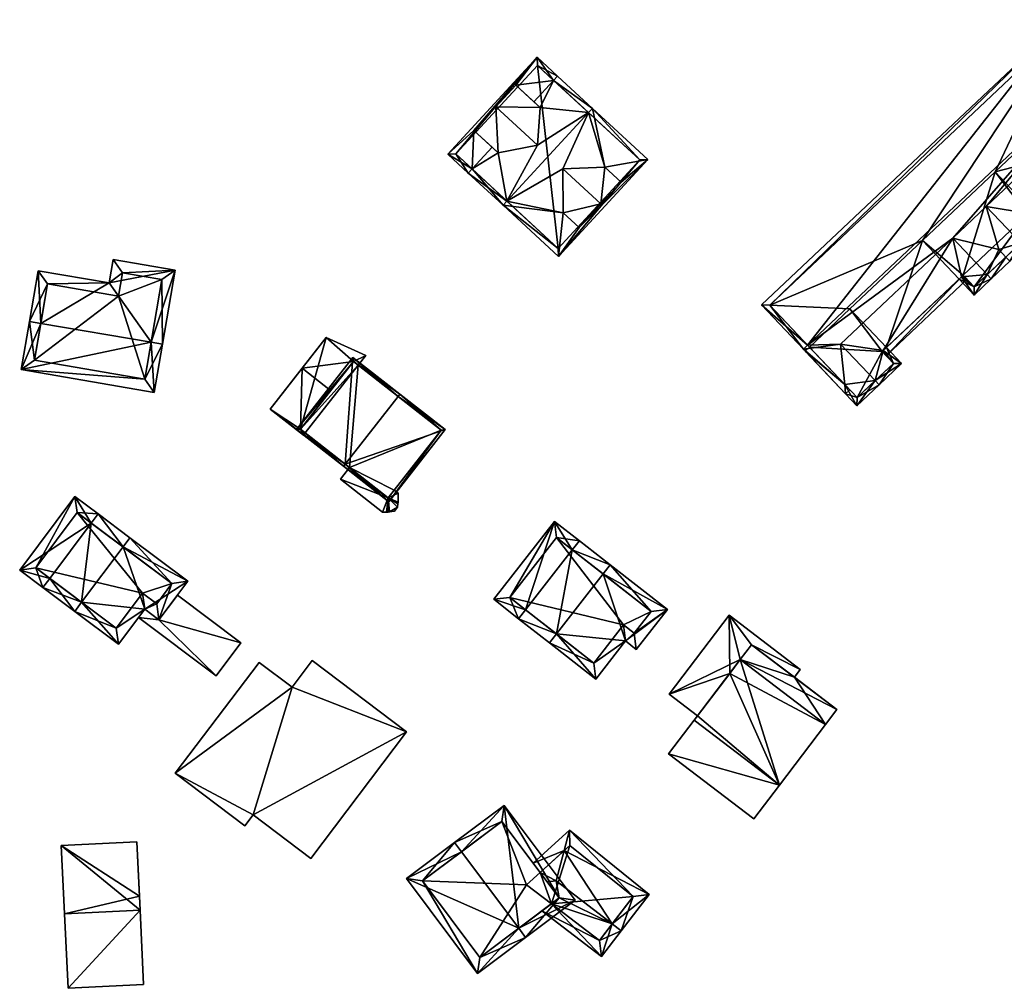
# Model space of a CAD drawing. Header units: inches. Extents: x 2685601 to 2690022, y 1235992 to 1239010.
# Tile 275 of 390: x 2689272 to 2689359, y 1237414 to 1237499. Entities that reach past the tile are written whole.
import ezdxf

# ---------------------------------------------------------------- set-up
doc = ezdxf.new("R2010")
doc.units = ezdxf.units.IN
doc.header["$MEASUREMENT"] = 0
doc.layers.add('Gebaeude Einzelhaus', color=10, linetype='Continuous')

msp = doc.modelspace()

# ---------------------------------------------------------------- meshes
at = {"layer": 'Gebaeude Einzelhaus'}
mesh = msp.add_polyface(dxfattribs=at)
corners = [(2689347.98, 1237469.622, 482.365), (2689349.581, 1237468.491, 482.141), (2689348.262, 1237469.888, 482.141), (2689347.273, 1237466.999, 483.705), (2689347.615, 1237466.636, 483.705), (2689344.248, 1237470.204, 483.705), (2689344.611, 1237466.651, 482.433), (2689341.154, 1237469.585, 482.141), (2689341.517, 1237469.928, 482.433), (2689344.695, 1237465.834, 482.141), (2689345.671, 1237464.799, 482.141), (2689345.691, 1237465.506, 482.433), (2689348.875, 1237468.511, 482.43), (2689347.899, 1237469.545, 482.43), (2689369.895, 1237488.353, 483.705), (2689370.239, 1237487.989, 483.705), (2689372.126, 1237489.77, 482.141), (2689371.15, 1237490.804, 482.141), (2689370.325, 1237490.949, 482.442), (2689367.609, 1237494.555, 482.141), (2689367.245, 1237494.212, 482.442), (2689366.871, 1237491.556, 483.705), (2689367.393, 1237487.946, 482.366), (2689367.137, 1237487.705, 482.141), (2689368.456, 1237486.308, 482.141), (2689371.419, 1237489.79, 482.443), (2689368.476, 1237487.014, 482.46), (2689367.501, 1237488.048, 482.46), (2689358.733, 1237477.816, 482.141), (2689357.444, 1237475.913, 483.705), (2689359.076, 1237477.453, 482.141), (2689357.101, 1237476.276, 483.705), (2689358.1, 1237478.487, 482.141), (2689354.076, 1237479.48, 483.705), (2689360.037, 1237479.047, 483.705), (2689360.38, 1237478.684, 483.705), (2689357.013, 1237482.251, 483.705), (2689354.837, 1237476.094, 482.365), (2689355.94, 1237474.493, 482.141), (2689354.621, 1237475.89, 482.141), (2689360.699, 1237481.626, 482.365), (2689362.291, 1237480.488, 482.141), (2689360.973, 1237481.884, 482.141), (2689355.96, 1237475.199, 482.518), (2689354.984, 1237476.233, 482.519), (2689361.585, 1237480.508, 482.438), (2689360.609, 1237481.541, 482.439), (2689341.36, 1237470.094, 484.559), (2689363.793, 1237498.598, 482.141), (2689337.339, 1237473.626, 482.141), (2689367.089, 1237494.378, 484.559), (2689367.453, 1237494.721, 484.559), (2689340.996, 1237469.751, 484.559), (2689345.058, 1237466.177, 482.141), (2689348.242, 1237469.182, 482.141), (2689347.899, 1237469.545, 482.365), (2689355.327, 1237475.869, 482.141), (2689354.984, 1237476.233, 482.365), (2689360.952, 1237481.178, 482.141), (2689360.609, 1237481.541, 482.365), (2689367.844, 1237487.684, 482.141), (2689367.501, 1237488.048, 482.366), (2689370.786, 1237490.461, 482.141), (2689363.773, 1237497.891, 482.368), (2689338.045, 1237473.606, 482.368), (2689341.517, 1237469.928, 470.698), (2689345.691, 1237465.506, 470.698), (2689348.875, 1237468.511, 470.698), (2689347.899, 1237469.545, 470.698), (2689348.262, 1237469.888, 470.698), (2689345.064, 1237473.276, 470.698), (2689367.501, 1237488.048, 470.698), (2689367.137, 1237487.705, 470.698), (2689368.476, 1237487.014, 470.698), (2689371.419, 1237489.79, 470.698), (2689370.786, 1237490.461, 470.698), (2689367.245, 1237494.212, 470.698), (2689363.939, 1237491.093, 470.698), (2689354.984, 1237476.233, 470.698), (2689354.621, 1237475.89, 470.698), (2689355.96, 1237475.199, 470.698), (2689361.585, 1237480.508, 470.698), (2689360.609, 1237481.541, 470.698), (2689360.973, 1237481.884, 470.698), (2689357.774, 1237485.273, 470.698), (2689351.423, 1237479.278, 470.698), (2689363.773, 1237497.891, 470.698), (2689338.045, 1237473.606, 470.698)]
mesh.append_faces([[corners[k] for k in face] for face in [(22, 58, 40), (40, 58, 59), (22, 60, 58), (22, 61, 60), (37, 54, 0), (0, 54, 55), (57, 56, 37), (37, 56, 54), (52, 6, 9), (9, 6, 53), (52, 47, 6), (48, 64, 49), (49, 64, 52), (52, 64, 47), (51, 63, 48), (48, 63, 64), (51, 50, 63), (18, 17, 62), (18, 51, 17), (18, 50, 51), (17, 18, 62), (22, 60, 61), (22, 58, 60), (21, 40, 22), (22, 40, 58), (58, 40, 59), (21, 36, 40), (36, 33, 32), (37, 56, 57), (37, 54, 56), (33, 0, 37), (37, 0, 54), (54, 0, 55), (33, 5, 0), (6, 9, 53), (5, 52, 6), (6, 52, 9), (33, 47, 5), (5, 47, 52), (21, 50, 36), (36, 50, 33), (33, 50, 47), (17, 51, 18), (18, 51, 21), (21, 51, 50), (47, 49, 52), (51, 48, 50), (50, 48, 47), (47, 48, 49), (35, 45, 41), (41, 45, 42), (42, 45, 40), (40, 45, 46), (35, 34, 45), (30, 34, 35), (30, 28, 34), (29, 28, 30), (29, 31, 28), (38, 43, 29), (29, 43, 31), (43, 37, 44), (38, 39, 43), (43, 39, 37), (34, 40, 36), (35, 41, 34), (34, 41, 40), (40, 41, 42), (31, 38, 29), (31, 37, 38), (38, 37, 39), (31, 33, 37), (28, 34, 32), (32, 34, 36), (28, 30, 34), (34, 30, 35), (31, 32, 33), (31, 28, 32), (31, 29, 28), (28, 29, 30), (24, 26, 15), (15, 26, 14), (26, 22, 27), (24, 23, 26), (26, 23, 22), (25, 15, 14), (25, 16, 15), (18, 17, 25), (25, 17, 16), (20, 19, 18), (18, 19, 17), (22, 14, 21), (22, 24, 14), (14, 24, 15), (22, 23, 24), (14, 18, 21), (18, 19, 20), (14, 17, 18), (18, 17, 19), (14, 16, 17), (14, 15, 16), (4, 12, 1), (1, 12, 2), (2, 12, 0), (0, 12, 13), (4, 3, 12), (6, 7, 8), (6, 9, 7), (6, 11, 9), (9, 11, 10), (10, 11, 4), (4, 11, 3), (3, 10, 4), (3, 6, 10), (10, 6, 9), (9, 6, 7), (7, 6, 8), (3, 5, 6), (3, 0, 5), (4, 1, 3), (3, 1, 0), (0, 1, 2)]], dxfattribs={"color": 13})
mesh.append_faces([[corners[k] for k in face] for face in [(77, 86, 76), (87, 70, 65), (86, 85, 87), (87, 85, 70), (70, 85, 69), (69, 85, 79), (83, 84, 72), (72, 84, 77), (77, 84, 86), (86, 84, 85), (22, 42, 23), (23, 42, 72), (72, 42, 83), (22, 40, 42), (2, 37, 0), (79, 39, 69), (69, 39, 2), (2, 39, 37), (64, 8, 47), (47, 8, 6), (64, 65, 8), (64, 87, 65), (64, 63, 87), (87, 63, 86), (63, 76, 86), (18, 20, 50), (50, 20, 63), (63, 20, 76), (84, 78, 85), (85, 78, 79), (83, 82, 84), (84, 82, 78), (78, 82, 80), (80, 82, 81), (59, 40, 46), (59, 42, 40), (59, 82, 42), (42, 82, 83), (45, 59, 46), (45, 81, 59), (59, 81, 82), (28, 45, 34), (28, 81, 45), (28, 80, 81), (31, 43, 28), (28, 43, 80), (57, 43, 44), (57, 80, 43), (57, 78, 80), (37, 57, 44), (37, 39, 57), (57, 39, 78), (78, 39, 79), (77, 71, 72), (71, 75, 73), (73, 75, 74), (77, 76, 71), (71, 76, 75), (18, 76, 20), (18, 75, 76), (18, 25, 75), (75, 25, 74), (25, 73, 74), (14, 26, 25), (25, 26, 73), (61, 26, 27), (61, 73, 26), (61, 71, 73), (22, 61, 27), (22, 23, 61), (61, 23, 71), (71, 23, 72), (68, 70, 69), (68, 65, 70), (68, 66, 65), (68, 67, 66), (55, 0, 13), (55, 2, 0), (55, 68, 2), (2, 68, 69), (12, 55, 13), (12, 67, 55), (55, 67, 68), (12, 66, 67), (3, 11, 12), (12, 11, 66), (6, 66, 11), (6, 65, 66), (6, 8, 65)]], dxfattribs={"color": 41})
mesh = msp.add_polyface(dxfattribs=at)
corners = [(2689312.141, 1237488.9, 481.129), (2689317.669, 1237495.306, 480.981), (2689309.843, 1237486.825, 480.981), (2689315.813, 1237492.878, 481.129), (2689319.123, 1237493.285, 482.261), (2689319.463, 1237493.653, 482.261), (2689311.974, 1237485.539, 482.261), (2689311.635, 1237485.171, 482.261), (2689313.726, 1237487.437, 482.261), (2689317.398, 1237491.415, 482.261), (2689314.691, 1237482.351, 487.096), (2689315.03, 1237482.719, 487.096), (2689317.709, 1237487.605, 485.532), (2689322.179, 1237490.465, 487.096), (2689314.266, 1237486.939, 483.115), (2689322.518, 1237490.833, 487.096), (2689317.937, 1237490.917, 483.115), (2689321.355, 1237480.398, 481.339), (2689319.548, 1237477.87, 480.981), (2689327.374, 1237486.351, 480.981), (2689319.944, 1237481.7, 483.115), (2689323.614, 1237485.677, 483.115), (2689325.025, 1237484.375, 481.338), (2689319.94, 1237485.547, 485.532), (2689323.27, 1237482.474, 485.532), (2689321.355, 1237480.398, 483.115), (2689314.056, 1237490.976, 485.532), (2689312.141, 1237488.9, 483.115), (2689325.025, 1237484.375, 483.115), (2689315.813, 1237492.878, 483.115), (2689310.549, 1237486.854, 481.243), (2689319.519, 1237478.576, 481.444), (2689326.668, 1237486.323, 481.444), (2689317.698, 1237494.6, 481.243), (2689326.668, 1237486.323, 469.326), (2689317.698, 1237494.6, 469.327), (2689310.549, 1237486.854, 469.326), (2689319.519, 1237478.576, 469.326)]
mesh.append_faces([[corners[k] for k in face] for face in [(33, 30, 1), (4, 33, 5), (5, 33, 1), (13, 4, 15), (32, 13, 15), (15, 4, 5), (19, 32, 15), (18, 31, 32), (18, 32, 19), (11, 31, 10), (6, 11, 10), (10, 31, 18), (30, 6, 7), (7, 6, 10), (1, 30, 2), (2, 30, 7), (16, 26, 12), (16, 29, 26), (23, 24, 21), (21, 24, 28), (26, 14, 12), (26, 27, 14), (25, 24, 20), (20, 24, 23), (23, 11, 20), (20, 11, 10), (21, 13, 23), (23, 13, 11), (21, 15, 13), (19, 21, 22), (17, 19, 22), (21, 19, 15), (20, 18, 17), (18, 20, 10), (17, 18, 19), (6, 14, 8), (16, 4, 9), (4, 15, 5), (12, 13, 16), (16, 13, 4), (4, 13, 15), (7, 11, 6), (6, 11, 14), (14, 11, 12), (12, 11, 13), (7, 10, 11), (4, 3, 9), (0, 6, 8), (0, 2, 6), (6, 2, 7), (5, 1, 4), (4, 1, 3), (3, 1, 0), (0, 1, 2)]], dxfattribs={"color": 13})
mesh.append_faces([[corners[k] for k in face] for face in [(35, 37, 36), (34, 37, 35), (32, 37, 34), (31, 37, 32), (11, 37, 31), (36, 37, 6), (6, 37, 11), (30, 36, 6), (35, 36, 30), (33, 35, 30), (34, 35, 4), (4, 35, 33), (13, 34, 4), (32, 34, 13), (9, 29, 16), (9, 3, 29), (22, 21, 28), (17, 28, 25), (25, 28, 24), (17, 22, 28), (17, 25, 20), (0, 8, 27), (27, 8, 14), (29, 27, 26), (3, 0, 29), (29, 0, 27)]], dxfattribs={"color": 41})
mesh = msp.add_polyface(dxfattribs=at)
corners = [(2689280.213, 1237475.556, 476.648), (2689285.969, 1237476.663, 475.668), (2689280.56, 1237477.588, 475.668), (2689283.876, 1237470.352, 478.796), (2689284.861, 1237470.184, 478.796), (2689274.208, 1237472.005, 478.796), (2689273.983, 1237476.621, 476.648), (2689273.223, 1237472.173, 478.796), (2689272.503, 1237467.96, 476.237), (2689284.141, 1237465.971, 476.237), (2689274.8, 1237475.468, 477.124), (2689273.656, 1237468.778, 476.836), (2689283.324, 1237467.125, 476.836), (2689284.815, 1237475.845, 476.144), (2689281.378, 1237476.434, 476.143), (2689281.03, 1237474.403, 477.124), (2689284.815, 1237475.845, 467.653), (2689281.378, 1237476.434, 467.653), (2689281.03, 1237474.403, 467.653), (2689274.8, 1237475.468, 467.653), (2689273.656, 1237468.778, 467.653), (2689283.324, 1237467.125, 467.653)]
mesh.append_faces([[corners[k] for k in face] for face in [(15, 10, 0), (14, 15, 0), (2, 14, 0), (13, 14, 1), (1, 14, 2), (12, 3, 4), (4, 3, 13), (4, 13, 1), (9, 12, 4), (11, 12, 8), (8, 12, 9), (5, 11, 7), (10, 5, 7), (7, 11, 8), (0, 10, 6), (6, 10, 7), (3, 9, 4), (7, 8, 5), (5, 8, 3), (3, 8, 9), (5, 6, 7), (3, 0, 5), (5, 0, 6), (4, 1, 3), (3, 1, 0), (0, 1, 2)]], dxfattribs={"color": 13})
mesh.append_faces([[corners[k] for k in face] for face in [(18, 21, 20), (18, 20, 19), (16, 21, 18), (16, 18, 17), (12, 21, 3), (13, 21, 16), (3, 21, 13), (20, 21, 12), (11, 20, 12), (19, 20, 11), (5, 19, 11), (10, 19, 5), (18, 19, 10), (15, 18, 10), (17, 18, 14), (14, 18, 15), (16, 17, 14), (13, 16, 14)]], dxfattribs={"color": 41})
mesh = msp.add_polyface(dxfattribs=at)
corners = [(2689301.583, 1237468.684, 477.177), (2689297.109, 1237468.085, 477.177), (2689299.594, 1237466.141, 477.177), (2689299.211, 1237470.771, 477.177), (2689302.684, 1237469.203, 477.177), (2689302.014, 1237468.347, 477.177), (2689296.948, 1237462.756, 475.34), (2689297.246, 1237462.252, 475.249), (2689297.377, 1237462.42, 475.34), (2689294.306, 1237464.504, 475.233), (2689297.223, 1237462.223, 475.233), (2689299.211, 1237470.771, 468.332), (2689302.684, 1237469.203, 468.332), (2689294.306, 1237464.504, 468.331), (2689297.223, 1237462.223, 468.331), (2689297.246, 1237462.252, 468.331), (2689297.377, 1237462.42, 468.331), (2689302.014, 1237468.347, 468.332), (2689301.583, 1237468.684, 468.332), (2689296.948, 1237462.756, 468.331)]
mesh.append_faces([[corners[k] for k in face] for face in [(9, 10, 7), (9, 6, 1), (1, 6, 2), (9, 7, 6), (6, 7, 8), (3, 0, 4), (4, 0, 5), (3, 1, 0), (0, 1, 2)]], dxfattribs={"color": 13})
mesh.append_faces([[corners[k] for k in face] for face in [(13, 19, 14), (14, 19, 15), (15, 19, 16), (18, 12, 17), (13, 11, 19), (19, 11, 18), (18, 11, 12), (7, 10, 15), (15, 10, 14), (12, 4, 17), (17, 4, 5), (7, 16, 8), (7, 15, 16), (10, 9, 14), (14, 9, 13), (1, 11, 9), (9, 11, 13), (1, 3, 11), (3, 4, 11), (11, 4, 12)]], dxfattribs={"color": 41})
mesh = msp.add_polyface(dxfattribs=at)
corners = [(2689300.866, 1237459.692, 481.916), (2689296.596, 1237462.714, 479.167), (2689300.711, 1237459.494, 481.916), (2689301.54, 1237469.035, 479.167), (2689305.502, 1237465.618, 481.916), (2689305.656, 1237465.814, 481.916), (2689304.683, 1237456.388, 479.167), (2689309.626, 1237462.709, 479.167), (2689301.583, 1237468.684, 479.299), (2689296.948, 1237462.756, 479.299), (2689304.64, 1237456.739, 479.303), (2689309.275, 1237462.666, 479.303), (2689302.014, 1237468.347, 477.177), (2689309.275, 1237462.666, 468.331), (2689302.014, 1237468.347, 468.332), (2689301.583, 1237468.684, 477.177), (2689299.594, 1237466.141, 477.177), (2689296.948, 1237462.756, 475.34), (2689301.254, 1237459.388, 476.402), (2689297.377, 1237462.42, 475.34), (2689301.254, 1237459.388, 468.331), (2689297.377, 1237462.42, 468.331), (2689304.64, 1237456.739, 476.402), (2689305.162, 1237457.407, 476.402), (2689305.162, 1237457.407, 468.331), (2689304.64, 1237456.739, 468.331), (2689296.948, 1237462.756, 468.331), (2689301.583, 1237468.684, 468.332)]
mesh.append_faces([[corners[k] for k in face] for face in [(4, 8, 5), (11, 4, 5), (7, 11, 5), (6, 10, 11), (6, 11, 7), (0, 10, 2), (9, 0, 2), (2, 10, 6), (8, 9, 1), (1, 9, 2), (5, 8, 3), (3, 8, 1), (0, 7, 4), (4, 7, 5), (2, 6, 0), (0, 6, 7), (3, 4, 5), (3, 0, 4), (3, 1, 0), (0, 1, 2)]], dxfattribs={"color": 13})
mesh.append_faces([[corners[k] for k in face] for face in [(14, 26, 27), (14, 21, 26), (14, 20, 21), (20, 24, 25), (14, 13, 20), (20, 13, 24), (13, 23, 24), (23, 10, 22), (13, 11, 23), (23, 11, 10), (10, 18, 22), (18, 19, 20), (20, 19, 21), (18, 9, 19), (19, 9, 17), (10, 0, 18), (18, 0, 9), (9, 16, 17), (9, 8, 16), (16, 8, 15), (4, 12, 8), (8, 12, 15), (12, 13, 14), (4, 11, 12), (12, 11, 13)]], dxfattribs={"color": 41})
mesh = msp.add_polyface(dxfattribs=at)
corners = [(2689304.64, 1237456.739, 476.402), (2689305.518, 1237456.36, 476.402), (2689305.505, 1237457.139, 476.402), (2689305.493, 1237456.214, 476.402), (2689305.162, 1237457.407, 476.402), (2689300.453, 1237458.363, 476.402), (2689301.254, 1237459.388, 476.402), (2689304.135, 1237455.483, 476.402), (2689304.477, 1237455.488, 476.402), (2689304.645, 1237455.491, 476.402), (2689304.752, 1237455.509, 476.402), (2689305.44, 1237455.911, 476.402), (2689305.181, 1237455.58, 476.402), (2689305.181, 1237455.58, 468.331), (2689304.752, 1237455.509, 468.331), (2689305.44, 1237455.911, 468.331), (2689305.493, 1237456.214, 468.331), (2689305.518, 1237456.36, 468.331), (2689305.505, 1237457.139, 468.331), (2689305.162, 1237457.407, 468.331), (2689300.453, 1237458.363, 468.331), (2689301.254, 1237459.388, 468.331), (2689304.645, 1237455.491, 468.331), (2689304.135, 1237455.483, 468.331), (2689304.477, 1237455.488, 468.331), (2689304.64, 1237456.739, 468.331)]
mesh.append_faces([[corners[k] for k in face] for face in [(11, 10, 12), (3, 0, 11), (11, 0, 10), (10, 0, 9), (9, 0, 8), (8, 0, 7), (7, 0, 5), (5, 0, 6), (0, 2, 4), (3, 1, 0), (0, 1, 2)]], dxfattribs={"color": 13})
mesh.append_faces([[corners[k] for k in face] for face in [(14, 15, 13), (21, 25, 20), (20, 25, 23), (23, 25, 24), (24, 25, 22), (22, 25, 14), (14, 25, 15), (15, 25, 16), (16, 25, 17), (17, 25, 18), (18, 25, 19), (9, 8, 22), (22, 8, 24), (8, 7, 24), (24, 7, 23), (7, 5, 23), (23, 5, 20), (10, 9, 14), (14, 9, 22), (21, 20, 6), (6, 20, 5), (4, 2, 19), (19, 2, 18), (2, 1, 18), (18, 1, 17), (1, 3, 17), (17, 3, 16), (3, 11, 16), (16, 11, 15), (11, 12, 15), (15, 12, 13), (12, 10, 13), (13, 10, 14)]], dxfattribs={"color": 41})
mesh = msp.add_polyface(dxfattribs=at)
corners = [(2689278.629, 1237454.526, 477.585), (2689277.196, 1237456.851, 476.068), (2689272.365, 1237450.41, 476.068), (2689279.229, 1237455.326, 477.585), (2689274.998, 1237449.685, 477.585), (2689274.398, 1237448.885, 477.585), (2689277.189, 1237446.791, 481.187), (2689277.79, 1237447.592, 481.187), (2689281.421, 1237452.433, 481.187), (2689282.021, 1237453.233, 481.187), (2689287.088, 1237449.433, 476.068), (2689283.319, 1237446.999, 477.324), (2689284.561, 1237446.066, 476.068), (2689281.013, 1237443.924, 477.324), (2689273.765, 1237450.61, 476.665), (2689277.396, 1237455.451, 476.665), (2689280.813, 1237445.324, 478.132), (2689284.361, 1237447.466, 476.876), (2689283.119, 1237448.399, 478.132), (2689285.688, 1237449.233, 476.876), (2689285.688, 1237449.233, 465.858), (2689277.396, 1237455.451, 465.858), (2689273.765, 1237450.61, 465.858), (2689280.813, 1237445.324, 465.858), (2689283.119, 1237448.399, 465.858), (2689284.361, 1237447.466, 465.858)]
mesh.append_faces([[corners[k] for k in face] for face in [(0, 15, 3), (8, 0, 3), (19, 8, 9), (9, 8, 3), (10, 19, 9), (12, 17, 19), (12, 19, 10), (18, 17, 11), (16, 18, 11), (11, 17, 12), (13, 16, 11), (7, 16, 6), (6, 16, 13), (4, 7, 5), (14, 4, 5), (5, 7, 6), (2, 14, 5), (15, 14, 1), (3, 15, 1), (1, 14, 2), (13, 7, 6), (8, 10, 9), (13, 11, 7), (7, 11, 8), (8, 11, 10), (10, 11, 12), (0, 8, 3), (3, 8, 9), (4, 7, 0), (0, 7, 8), (5, 6, 4), (4, 6, 7), (0, 2, 4), (4, 2, 5), (3, 1, 0), (0, 1, 2)]], dxfattribs={"color": 13})
mesh.append_faces([[corners[k] for k in face] for face in [(22, 24, 23), (21, 24, 22), (20, 25, 24), (20, 24, 21), (19, 25, 20), (17, 25, 19), (24, 25, 17), (18, 24, 17), (23, 24, 16), (16, 24, 18), (7, 23, 16), (22, 23, 4), (4, 23, 7), (14, 22, 4), (21, 22, 14), (15, 21, 14), (20, 21, 0), (0, 21, 15), (8, 20, 0), (19, 20, 8)]], dxfattribs={"color": 41})
mesh = msp.add_polyface(dxfattribs=at)
corners = [(2689316.044, 1237446.154, 481.282), (2689318.755, 1237444.035, 484.98), (2689319.371, 1237444.824, 484.98), (2689320.758, 1237452.186, 481.282), (2689323.469, 1237450.068, 484.98), (2689316.66, 1237446.942, 481.282), (2689324.084, 1237450.856, 484.98), (2689321.374, 1237452.974, 481.282), (2689329.08, 1237446.953, 479.86), (2689325.418, 1237444.208, 480.826), (2689326.36, 1237443.471, 479.86), (2689322.809, 1237440.869, 480.826), (2689319.205, 1237454.669, 479.86), (2689313.875, 1237447.849, 479.86), (2689322.636, 1237442.273, 481.634), (2689326.188, 1237444.875, 480.668), (2689325.245, 1237445.611, 481.634), (2689327.676, 1237446.78, 480.668), (2689319.378, 1237453.265, 480.377), (2689315.279, 1237448.021, 480.377), (2689327.676, 1237446.78, 469.867), (2689319.378, 1237453.265, 469.867), (2689315.279, 1237448.021, 469.867), (2689322.636, 1237442.273, 469.867), (2689325.245, 1237445.611, 469.867), (2689326.188, 1237444.875, 469.867)]
mesh.append_faces([[corners[k] for k in face] for face in [(5, 2, 0), (19, 5, 0), (13, 19, 0), (18, 19, 12), (12, 19, 13), (3, 18, 7), (7, 18, 12), (4, 3, 6), (17, 4, 6), (6, 3, 7), (8, 15, 17), (8, 17, 6), (10, 15, 8), (16, 15, 9), (14, 16, 9), (9, 15, 10), (11, 14, 9), (2, 14, 1), (0, 2, 1), (1, 14, 11), (5, 13, 0), (7, 12, 3), (3, 12, 5), (5, 12, 13), (11, 2, 1), (4, 8, 6), (11, 9, 2), (2, 9, 4), (4, 9, 8), (8, 9, 10), (3, 6, 7), (3, 4, 6), (0, 2, 5), (5, 2, 3), (3, 2, 4), (0, 1, 2)]], dxfattribs={"color": 13})
mesh.append_faces([[corners[k] for k in face] for face in [(22, 24, 23), (21, 24, 22), (20, 25, 24), (20, 24, 21), (15, 25, 20), (15, 20, 17), (24, 25, 15), (16, 24, 15), (23, 24, 16), (14, 23, 16), (2, 23, 14), (22, 23, 5), (5, 23, 2), (19, 22, 5), (21, 22, 19), (18, 21, 19), (20, 21, 3), (3, 21, 18), (4, 20, 3), (17, 20, 4)]], dxfattribs={"color": 41})
mesh = msp.add_polyface(dxfattribs=at)
corners = [(2689284.561, 1237446.066, 473.868), (2689291.726, 1237444.044, 473.868), (2689286.171, 1237448.213, 473.868), (2689289.558, 1237441.154, 473.868), (2689282.761, 1237446.255, 473.868), (2689283.319, 1237446.999, 473.868), (2689289.558, 1237441.154, 465.858), (2689282.761, 1237446.255, 465.858), (2689291.726, 1237444.044, 465.858), (2689286.171, 1237448.213, 465.858), (2689284.561, 1237446.066, 465.858), (2689283.319, 1237446.999, 465.858)]
mesh.append_faces([[corners[k] for k in face] for face in [(3, 0, 4), (4, 0, 5), (3, 1, 0), (0, 1, 2)]], dxfattribs={"color": 13})
mesh.append_faces([[corners[k] for k in face] for face in [(8, 10, 9), (10, 7, 11), (8, 6, 10), (10, 6, 7), (4, 5, 7), (7, 5, 11), (5, 0, 11), (11, 0, 10), (0, 2, 10), (10, 2, 9), (2, 1, 9), (9, 1, 8), (1, 3, 8), (8, 3, 6), (3, 4, 6), (6, 4, 7)]], dxfattribs={"color": 41})
mesh = msp.add_polyface(dxfattribs=at)
corners = [(2689338.892, 1237431.575, 483.414), (2689335.468, 1237442.57, 483.414), (2689331.425, 1237437.26, 483.414), (2689342.935, 1237436.885, 483.414), (2689335.468, 1237442.57, 481.169), (2689343.931, 1237438.194, 481.169), (2689336.464, 1237443.879, 481.169), (2689342.935, 1237436.885, 481.169), (2689335.468, 1237442.57, 477.159), (2689334.491, 1237446.455, 477.159), (2689329.228, 1237439.542, 477.159), (2689336.464, 1237443.879, 477.159), (2689340.72, 1237441.712, 477.159), (2689331.719, 1237437.646, 477.159), (2689340.203, 1237441.033, 477.159), (2689329.187, 1237434.32, 480.741), (2689336.654, 1237428.635, 480.741), (2689338.892, 1237431.575, 480.741), (2689331.425, 1237437.26, 480.741), (2689331.425, 1237437.26, 471.369), (2689331.719, 1237437.646, 471.369), (2689342.935, 1237436.885, 471.369), (2689338.892, 1237431.575, 471.369), (2689334.548, 1237441.362, 471.369), (2689335.468, 1237442.57, 471.369), (2689343.931, 1237438.194, 471.369), (2689340.203, 1237441.033, 471.369), (2689336.464, 1237443.879, 471.369), (2689340.72, 1237441.712, 471.369), (2689334.491, 1237446.455, 471.369), (2689329.228, 1237439.542, 471.369), (2689329.187, 1237434.32, 471.369), (2689336.654, 1237428.635, 471.369)]
mesh.append_faces([[corners[k] for k in face] for face in [(15, 17, 18), (15, 16, 17), (12, 11, 14), (8, 10, 13), (12, 9, 11), (11, 9, 8), (8, 9, 10), (7, 5, 4), (4, 5, 6), (3, 1, 0), (0, 1, 2)]], dxfattribs={"color": 13})
mesh.append_faces([[corners[k] for k in face] for face in [(19, 22, 31), (31, 22, 32), (16, 22, 17), (16, 32, 22), (16, 15, 32), (32, 15, 31), (18, 19, 15), (15, 19, 31), (30, 23, 20), (27, 28, 26), (30, 29, 23), (23, 29, 24), (24, 29, 27), (27, 29, 28), (13, 10, 20), (20, 10, 30), (10, 9, 30), (30, 9, 29), (9, 12, 29), (29, 12, 28), (12, 14, 28), (28, 14, 26), (26, 24, 27), (26, 21, 24), (26, 25, 21), (6, 11, 4), (4, 11, 8), (6, 14, 11), (14, 25, 26), (6, 5, 14), (14, 5, 25), (7, 25, 5), (7, 21, 25), (23, 22, 20), (20, 22, 19), (23, 21, 22), (23, 24, 21), (7, 17, 21), (21, 17, 22), (3, 0, 7), (7, 0, 17), (0, 2, 17), (17, 2, 18), (18, 13, 19), (19, 13, 20), (18, 4, 13), (13, 4, 8), (18, 2, 4), (4, 2, 1), (1, 3, 4), (4, 3, 7)]], dxfattribs={"color": 41})
mesh = msp.add_polyface(dxfattribs=at)
corners = [(2689292.803, 1237428.973, 473.983), (2689297.851, 1237425.153, 473.983), (2689306.246, 1237436.25, 473.983), (2689296.216, 1237440.149, 473.983), (2689297.991, 1237442.495, 473.983), (2689285.991, 1237432.63, 473.983), (2689293.33, 1237442.331, 473.983), (2689292.083, 1237428.021, 473.983), (2689293.33, 1237442.331, 468.03), (2689296.216, 1237440.149, 468.03), (2689285.991, 1237432.63, 468.03), (2689292.083, 1237428.021, 468.03), (2689292.803, 1237428.973, 468.03), (2689297.851, 1237425.153, 468.03), (2689306.246, 1237436.25, 468.03), (2689297.991, 1237442.495, 468.03)]
mesh.append_faces([[corners[k] for k in face] for face in [(0, 5, 7), (0, 3, 5), (5, 3, 6), (0, 2, 3), (3, 2, 4), (0, 1, 2)]], dxfattribs={"color": 13})
mesh.append_faces([[corners[k] for k in face] for face in [(10, 12, 11), (12, 14, 13), (10, 9, 12), (12, 9, 14), (14, 9, 15), (10, 8, 9), (3, 4, 9), (9, 4, 15), (4, 2, 15), (15, 2, 14), (2, 1, 14), (14, 1, 13), (1, 0, 13), (13, 0, 12), (0, 7, 12), (12, 7, 11), (7, 5, 11), (11, 5, 10), (5, 6, 10), (10, 6, 8), (6, 3, 8), (8, 3, 9)]], dxfattribs={"color": 41})
mesh = msp.add_polyface(dxfattribs=at)
corners = [(2689316.068, 1237419.048, 482.684), (2689316.668, 1237418.248, 482.684), (2689321.011, 1237421.501, 480.124), (2689314.795, 1237429.801, 480.124), (2689311.05, 1237425.747, 482.684), (2689310.45, 1237426.548, 482.684), (2689306.244, 1237423.396, 480.124), (2689312.46, 1237415.096, 480.124), (2689319.611, 1237421.703, 480.596), (2689314.594, 1237428.401, 480.596), (2689307.644, 1237423.195, 480.611), (2689312.661, 1237416.496, 480.611), (2689318.927, 1237421.191, 477.111), (2689312.661, 1237416.496, 469.205), (2689318.927, 1237421.191, 469.205), (2689319.611, 1237421.703, 477.441), (2689317.936, 1237423.939, 477.153), (2689314.594, 1237428.401, 469.205), (2689318.554, 1237423.114, 477.632), (2689317.936, 1237423.939, 469.205), (2689307.644, 1237423.195, 469.205), (2689316.751, 1237422.859, 469.205)]
mesh.append_faces([[corners[k] for k in face] for face in [(1, 11, 0), (0, 8, 1), (10, 11, 7), (7, 11, 1), (6, 10, 7), (4, 10, 5), (9, 4, 5), (5, 10, 6), (8, 9, 3), (3, 9, 5), (1, 8, 2), (2, 8, 3), (0, 7, 1), (5, 6, 4), (4, 6, 0), (0, 6, 7), (0, 3, 4), (4, 3, 5), (0, 2, 3), (0, 1, 2)]], dxfattribs={"color": 13})
mesh.append_faces([[corners[k] for k in face] for face in [(21, 17, 19), (21, 20, 17), (14, 13, 21), (21, 13, 20), (11, 10, 13), (13, 10, 20), (4, 9, 10), (10, 9, 20), (20, 9, 17), (17, 16, 19), (16, 8, 18), (18, 8, 15), (17, 9, 16), (16, 9, 8), (8, 12, 15), (12, 13, 14), (12, 11, 13), (8, 0, 12), (12, 0, 11)]], dxfattribs={"color": 41})
mesh = msp.add_polyface(dxfattribs=at)
corners = [(2689319.611, 1237421.703, 477.441), (2689319.346, 1237423.19, 477.849), (2689318.554, 1237423.114, 477.632), (2689324.256, 1237419.426, 477.849), (2689318.927, 1237421.191, 477.111), (2689323.32, 1237416.563, 476.71), (2689318.096, 1237420.568, 476.71), (2689325.049, 1237418.818, 477.849), (2689320.038, 1237425.854, 477.128), (2689327.485, 1237421.995, 476.71), (2689320.498, 1237427.626, 476.649), (2689317.334, 1237424.743, 476.685), (2689317.936, 1237423.939, 477.153), (2689323.135, 1237417.965, 477.111), (2689326.098, 1237421.829, 476.988), (2689320.538, 1237426.31, 476.939), (2689326.098, 1237421.829, 469.205), (2689320.538, 1237426.31, 469.205), (2689317.936, 1237423.939, 469.205), (2689318.927, 1237421.191, 469.205), (2689323.135, 1237417.965, 469.205), (2689316.751, 1237422.859, 469.205)]
mesh.append_faces([[corners[k] for k in face] for face in [(10, 8, 11), (11, 8, 12), (10, 15, 8), (7, 14, 9), (9, 14, 10), (10, 14, 15), (7, 3, 14), (13, 6, 4), (13, 5, 6), (13, 7, 5), (13, 3, 7), (8, 12, 1), (1, 12, 2), (8, 11, 12), (8, 10, 11), (3, 8, 1), (7, 9, 3), (3, 9, 8), (8, 9, 10), (3, 5, 7), (3, 4, 5), (5, 4, 6), (3, 0, 4), (3, 1, 0), (0, 1, 2)]], dxfattribs={"color": 13})
mesh.append_faces([[corners[k] for k in face] for face in [(16, 19, 17), (17, 19, 18), (18, 19, 21), (16, 20, 19), (14, 20, 16), (14, 13, 20), (14, 3, 13), (20, 13, 19), (19, 13, 4), (8, 18, 12), (8, 17, 18), (8, 15, 17), (15, 16, 17), (15, 14, 16)]], dxfattribs={"color": 41})
mesh = msp.add_polyface(dxfattribs=at)
corners = [(2689276.008, 1237426.284, 469.847), (2689276.296, 1237420.306, 469.847), (2689282.901, 1237420.626, 469.847), (2689282.613, 1237426.603, 469.847), (2689276.613, 1237413.793, 469.562), (2689283.218, 1237414.113, 469.562), (2689282.901, 1237420.626, 469.562), (2689276.296, 1237420.306, 469.562), (2689282.842, 1237421.859, 463.527), (2689282.613, 1237426.603, 463.527), (2689282.901, 1237420.626, 463.527), (2689276.008, 1237426.284, 463.527), (2689276.296, 1237420.306, 463.527), (2689276.613, 1237413.793, 463.527), (2689283.218, 1237414.113, 463.527), (2689282.902, 1237420.626, 463.527)]
mesh.append_faces([[corners[k] for k in face] for face in [(4, 6, 7), (4, 5, 6), (0, 2, 3), (0, 1, 2)]], dxfattribs={"color": 13})
mesh.append_faces([[corners[k] for k in face] for face in [(12, 15, 13), (13, 15, 14), (6, 5, 15), (15, 5, 14), (5, 4, 14), (14, 4, 13), (7, 13, 4), (7, 12, 13), (8, 11, 9), (8, 12, 11), (8, 10, 12), (2, 1, 6), (6, 1, 7), (7, 11, 12), (7, 0, 11), (7, 1, 0), (0, 3, 11), (11, 3, 9), (6, 3, 2), (10, 8, 6), (6, 8, 3), (3, 8, 9)]], dxfattribs={"color": 41})

doc.saveas('drawing.dxf')
